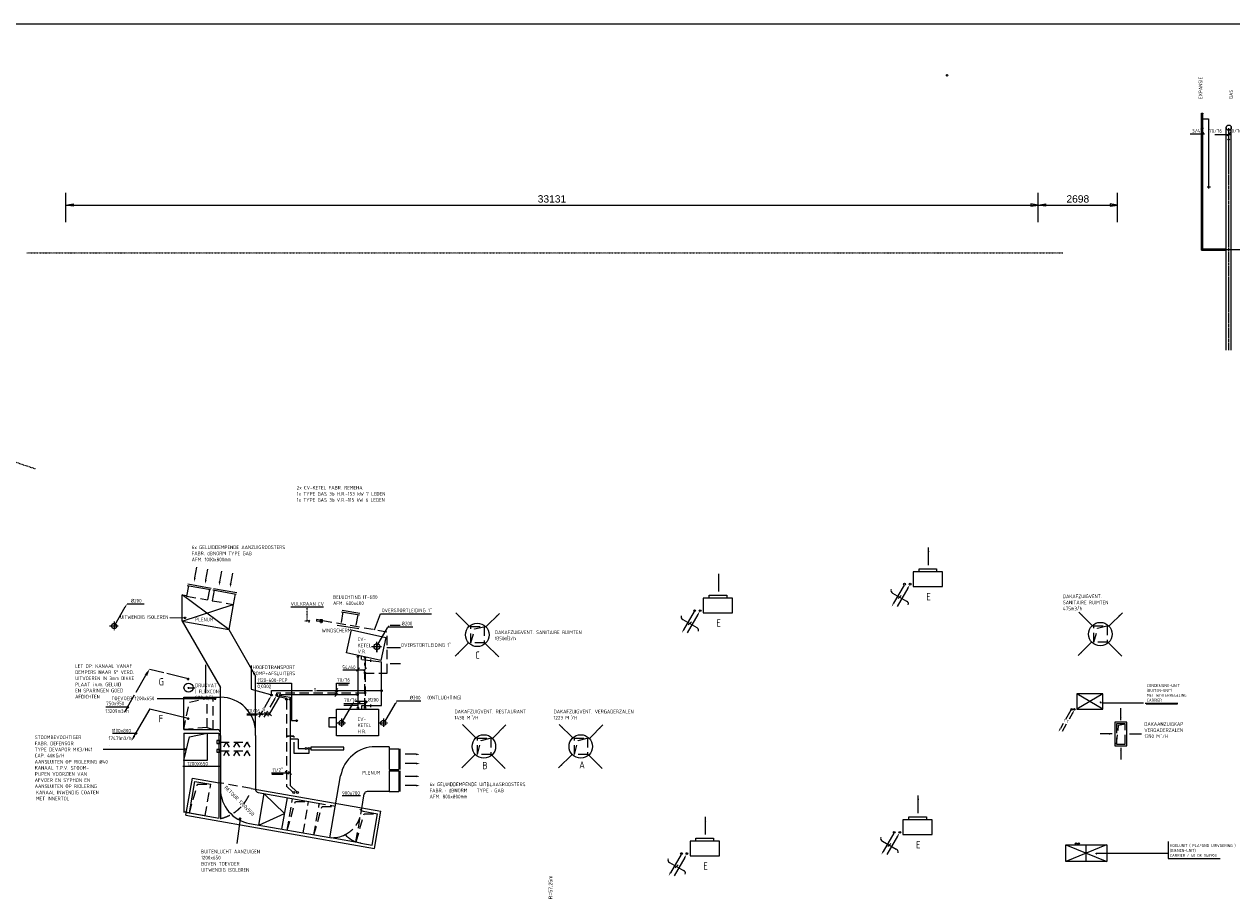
# Model space of a CAD drawing. Extents: x -156717 to 425753, y -51191 to 363295.
# Tile 344 of 502: x 75362 to 116505, y 183623 to 213413. Entities that reach past the tile are written whole.
import ezdxf
from ezdxf.enums import TextEntityAlignment as Align

# ---------------------------------------------------------------- set-up
doc = ezdxf.new("R2010")
doc.units = 0
doc.header["$LTSCALE"] = 50
for name, pattern in [('CENTER', [2, 1.25, -0.25, 0.25, -0.25]), ('DASHDOT', [1, 0.5, -0.25, 0, -0.25]), ('DASHED', [0.75, 0.5, -0.25]), ('HIDDEN', [9.525, 6.35, -3.175])]:
    doc.linetypes.add(name, pattern=pattern)
doc.layers.get('0').update_dxf_attribs({"linetype": 'CONTINUOUS'})
for name, color, linetype in [('53WA', 3, 'DASHDOT'), ('56WD', 4, 'CONTINUOUS'), ('57---0--VENTINST', 4, 'CONTINUOUS'), ('57LB', 4, 'CONTINUOUS'), ('KADER', 7, 'CONTINUOUS'), ('MAATVOERING', 1, 'CONTINUOUS')]:
    doc.layers.add(name, color=color, linetype=linetype)
doc.styles.add('ISO18', font='ISO', dxfattribs={"width": 0.9, "height": 1.8})
doc.styles.add('ISO25', font='ISO', dxfattribs={"width": 0.9})
doc.styles.get("Standard").update_dxf_attribs({"font": 'ARIAL.TTF'})

# ---------------------------------------------------------------- blocks, each defined once
blk = doc.blocks.new('KADERA0')
at = {"layer": 'KADER', "color": 4}
blk.add_line((1179, 831), (25, 831), dxfattribs=at)
blk = doc.blocks.new('TOEVRE')
at = {"color": 2, "linetype": 'Continuous'}
blk.add_line((0, -7.5), (0, 0), dxfattribs=at)
blk.add_solid([(0.625, -7.5), (-0.625, -7.5), (0, -10)], dxfattribs=at)
blk = doc.blocks.new('CIRC1MM')
at = {"color": 2, "linetype": 'Continuous'}
for p, q in [((-0.5, 0), (0.5, 0)), ((-0.49, 0.1), (0.49, 0.1)), ((-0.46, 0.2), (0.46, 0.2)), ((-0.4, 0.3), (0.4, 0.3)), ((-0.3, 0.4), (0.3, 0.4)), ((-0.49, -0.1), (0.49, -0.1)), ((-0.46, -0.2), (0.46, -0.2)), ((-0.4, -0.3), (0.4, -0.3)), ((-0.3, -0.4), (0.3, -0.4))]:
    blk.add_line(p, q, dxfattribs=at)
blk.add_circle((0, 0), 0.5, dxfattribs=at)
blk = doc.blocks.new('L')
at = {"layer": '57LB', "color": 1, "linetype": 'Continuous'}
blk.add_line((-53, -53), (53, 53), dxfattribs=at)
blk = doc.blocks.new('AFZUIG')
at = {"layer": '57LB', "color": 2, "linetype": 'Continuous'}
for p, q in [((-274, 295), (-731, 753)), ((295, 274), (753, 731)), ((-295, -274), (-753, -731)), ((274, -295), (731, -753))]:
    blk.add_line(p, q, dxfattribs=at)
at = {"layer": '57LB', "color": 2, "linetype": 'HIDDEN'}
for p, q in [((-215, 281), (235, 281)), ((-215, -269), (-215, 281)), ((-215, -269), (-90, 206)), ((-90, 206), (235, 281)), ((235, 281), (235, -269)), ((235, -269), (-215, -269))]:
    blk.add_line(p, q, dxfattribs=at)
at = {"layer": '57LB', "color": 2, "linetype": 'Continuous'}
for points in [[(-731, 753, 0, 50, 0), (-615, 634, 50, 50, 0)], [(753, 731, 0, 50, 0), (634, 615, 50, 50, 0)], [(-753, -731, 0, 50, 0), (-634, -615, 50, 50, 0)], [(731, -753, 0, 50, 0), (615, -634, 50, 50, 0)]]:
    blk.add_lwpolyline(points, format="xyseb", dxfattribs=at)
blk.add_circle((0, 0), 400, dxfattribs=at)
blk = doc.blocks.new('E')
at = {"color": 2, "linetype": 'Continuous'}
for p, q in [((-834, -202), (-1194, -825)), ((-709, -310), (-1069, -933))]:
    blk.add_line(p, q, dxfattribs=at)
for centre in [(-819, -175), (-631, -175)]:
    blk.add_circle(centre, 31.2, dxfattribs=at)
for points in [[(-731, -298), (-688, -323), (-647, -202)], [(-1172, -837), (-1215, -812), (-1256, -933)]]:
    blk.add_solid(points, dxfattribs=at)
at = {"layer": '57LB', "color": 2, "linetype": 'Continuous'}
for p, q in [((0, 475), (0, 1075)), ((-525, 250), (-525, -250)), ((475, 250), (-525, 250)), ((-325, 350), (275, 350)), ((-325, 250), (-325, 350)), ((275, 350), (275, 250)), ((475, -250), (475, 250)), ((-525, -250), (475, -250))]:
    blk.add_line(p, q, dxfattribs=at)
at = {"layer": '57LB', "color": 1, "linetype": 'Continuous'}
blk.add_line((-1225, -475), (-750, -750), dxfattribs=at)
at = {"layer": '57LB', "color": 2, "linetype": 'Continuous'}
blk.add_lwpolyline([(0, 1075, 0, 50, 0), (0, 925, 50, 50, 0)], format="xyseb", dxfattribs=at)
at = {"layer": '57LB', "color": 1, "linetype": 'Continuous'}
for centre, start, end in [((-1188, -388), 156.8014, 246.8014), ((-781, -840), 340.6881, 70.6881)]:
    blk.add_arc(centre, 95.2, start, end, dxfattribs=at)
blk.add_blockref('L', (-985, -609), dxfattribs=at)
at = {"layer": '57LB', "color": 4, "linetype": 'Continuous', "style": 'ISO25', "width": 0.9}
blk.add_text('E', height=250, dxfattribs=at).set_placement((-75, -725))

msp = doc.modelspace()

# ---------------------------------------------------------------- linework, layer by layer
at = {"color": 2, "linetype": 'Continuous'}
for p, q in [((78446.19553, 192942.67336), (78805.57053, 193565.12912)), ((87379.82978, 192226.66998), (87739.20478, 192849.12574)), ((79178.00309, 190660.77509), (79510.94388, 191237.44545)), ((78792.19388, 189992.53393), (79126.77714, 190572.04913)), ((83721.29016, 189918.04685), (84080.66516, 190540.50261)), ((79112.50638, 189166.38205), (79651.56888, 190100.06569)), ((83714.06888, 190428.09088), (83547.22599, 190139.1105)), ((86195.31888, 189640.47064), (86554.69388, 190262.9264)), ((87654.82978, 189648.87821), (88014.20478, 190271.33397)), ((83483.09332, 190028.02947), (83354.69388, 189805.63512)), ((111021.76246, 190045.05541), (110837.90397, 189726.60316)), ((110761.32361, 189593.96208), (110662.38746, 189422.59965)), ((97739.06888, 185136.34405), (97379.69388, 184513.88829)), ((97864.06888, 185028.09088), (97504.69388, 184405.63512))]:
    msp.add_line(p, q, dxfattribs=at)
at = {"color": 2, "linetype": 'HIDDEN'}
for p, q in [((83889.06888, 190428.09088), (83529.69388, 189805.63512)), ((111078.5599, 189946.44934), (110963.91414, 189747.87705)), ((110863.31708, 189573.63783), (110719.1849, 189323.99358))]:
    msp.add_line(p, q, dxfattribs=at)
at = {"color": 2, "linetype": 'Continuous'}
for centre in [(83792.19388, 190563.40735), (83967.19388, 190563.40735), (84093.73385, 190563.40735), (84298.52548, 190418.03097), (84423.52548, 190418.03097), (84966.54949, 188741.69476), (85066.54949, 188741.69476), (84548.52548, 187243.03097), (84673.52548, 187243.03097), (97754.69388, 185163.40735), (97942.19388, 185163.40735)]:
    msp.add_circle(centre, 31.25, dxfattribs=at)
for points in [[(78783.91989, 193577.62912), (78827.22116, 193552.62912), (78868.07053, 193673.3823)], [(87717.55415, 192861.62574), (87760.85542, 192836.62574), (87801.70478, 192957.37892)], [(79467.64261, 191262.44545), (79554.24515, 191212.44545), (79635.94388, 191453.9518)], [(83692.41825, 190440.59088), (83735.71952, 190415.59088), (83776.56888, 190536.34405)], [(83867.41825, 190440.59088), (83910.71952, 190415.59088), (83951.56888, 190536.34405)], [(86533.04325, 190275.4264), (86576.34452, 190250.4264), (86617.19388, 190371.17958)], [(87992.55415, 190283.83397), (88035.85542, 190258.83397), (88076.70478, 190379.58714)], [(83742.9408, 189905.54685), (83699.63953, 189930.54685), (83658.79016, 189809.79367)], [(111056.90927, 189958.94934), (111100.21054, 189933.94934), (111141.0599, 190054.70252)], [(110684.0381, 189410.09965), (110640.73683, 189435.09965), (110599.88746, 189314.34647)], [(79144.98234, 189147.63205), (79080.03043, 189185.13205), (79018.75638, 189004.00229)], [(97842.41825, 185040.59088), (97885.71952, 185015.59088), (97926.56888, 185136.34405)], [(97401.34452, 184501.38829), (97358.04325, 184526.38829), (97317.19388, 184405.63512)]]:
    msp.add_solid(points, dxfattribs=at)
at = {"layer": '53WA', "color": 1, "linetype": 'Continuous'}
msp.add_line((84446.86567, 193566.69932), (85556.10733, 193566.69932), dxfattribs=at)
at = {"layer": '53WA', "color": 1, "linetype": 'DASHDOT'}
msp.add_line((85002.11238, 193100.82335), (85002.11238, 193569.66668), dxfattribs=at)
at = {"layer": '53WA', "color": 2, "linetype": 'DASHDOT'}
for p, q in [((84923.44388, 193088.40735), (85123.44388, 193088.40735)), ((85073.44388, 193038.40735), (85073.44388, 193138.40735))]:
    msp.add_line(p, q, dxfattribs=at)
at = {"layer": '56WD', "color": 1, "linetype": 'Continuous'}
for p, q in [((78874.32053, 193665.61007), (79448.44388, 193665.61007)), ((87292.82886, 192786.28289), (87498.02369, 193335.24502)), ((87498.02369, 193335.24502), (89237.71906, 193335.24502)), ((87773.44388, 192888.40735), (88598.44388, 192888.40735)), ((87829.10018, 192943.87974), (88176.01532, 192943.87974)), ((87192.99956, 192212.06728), (87538.10856, 192212.06728)), ((87377.05769, 192029.7801), (87377.05769, 192371.56856)), ((87377.05769, 192212.06728), (87377.05769, 192029.7801)), ((87723.09834, 192180.33877), (88185.65185, 192180.33877)), ((83098.42243, 191566.71369), (83098.42243, 190765.02138)), ((86219.86609, 191421.55194), (86971.81277, 191421.55194)), ((87829.10018, 191641.08797), (88180.83359, 191641.08797)), ((84465.32385, 190968.49775), (84465.32385, 189698.81263)), ((80956.40659, 190812.13884), (81192.59497, 190812.13884)), ((83098.42243, 190765.02138), (83756.4615, 190581.45632)), ((86253.60729, 190276.24049), (87005.55397, 190276.24049)), ((86253.60729, 190223.74704), (86701.88319, 190223.74704)), ((86645.37232, 190352.61258), (87030.83359, 190352.61258)), ((88048.44388, 190363.40735), (88873.44388, 190363.40735)), ((82946.96999, 189927.87492), (83732.65786, 189927.87492)), ((82951.79016, 189894.47), (83303.66264, 189894.47)), ((84465.32385, 189698.81263), (84638.85001, 189698.81263)), ((83790.36464, 187918.08524), (84416.7392, 187918.08524)), ((83804.81944, 187870.33822), (84180.64417, 187870.33822))]:
    msp.add_line(p, q, dxfattribs=at)
at = {"layer": '56WD', "color": 1, "linetype": 'CENTER'}
for p, q in [((78424.32053, 193065.61007), (78424.32053, 192765.61007)), ((78274.32053, 192915.61007), (78574.32053, 192915.61007)), ((86173.44388, 189763.40735), (86173.44388, 189463.40735)), ((87598.44388, 189763.40735), (87598.44388, 189463.40735)), ((86023.44388, 189613.40735), (86323.44388, 189613.40735)), ((87448.44388, 189613.40735), (87748.44388, 189613.40735))]:
    msp.add_line(p, q, dxfattribs=at)
at = {"layer": '56WD', "color": 2, "linetype": 'Continuous'}
for p, q in [((85323.6171, 193131.52084), (85317.17, 193079.42481)), ((85436.76197, 193064.6248), (85317.17, 193079.42481)), ((85443.20907, 193116.72083), (85323.6171, 193131.52084)), ((85444.96738, 193130.92884), (85434.41757, 193045.68079)), ((85531.0736, 193120.27283), (85444.96738, 193130.92884)), ((85487.94807, 193136.25382), (85472.25787, 193017.26794)), ((85521.10989, 193039.76078), (85531.0736, 193120.27283)), ((86338.76697, 192005.97266), (86513.99765, 192786.54566)), ((86513.99765, 192786.54566), (87684.85715, 192523.69965)), ((87684.85715, 192523.69965), (87509.62647, 191743.12665)), ((87509.62647, 191743.12665), (86338.76697, 192005.97266)), ((87164.17951, 191774.70763), (87164.17951, 191698.35354)), ((86008.12532, 190081.58588), (87434.57586, 190081.58588)), ((86008.12532, 189170.14999), (86008.12532, 190081.58588)), ((87164.17951, 190247.6257), (87159.36124, 190152.18308)), ((87434.57586, 190081.58588), (87434.57586, 189170.14999)), ((85737.65579, 189796.76216), (85737.65579, 189466.36665)), ((85748.07222, 189796.76216), (86012.65579, 189796.76216)), ((86012.65579, 189466.36665), (85748.07222, 189466.36665)), ((87434.57586, 189170.14999), (86008.12532, 189170.14999))]:
    msp.add_line(p, q, dxfattribs=at)
at = {"layer": '56WD', "linetype": 'HIDDEN'}
for p, q in [((87723.09834, 192710.04532), (85525.96914, 193091.81581)), ((86974.43052, 191802.26052), (86974.43052, 190150.28297)), ((86962.92689, 190628.78681), (83960.47857, 190628.78681)), ((84301.43804, 189164.33395), (84371.30581, 189163.47998)), ((84472.20743, 189162.2467), (84548.44388, 189161.31489)), ((84305.58758, 187449.81474), (84524.15661, 187244.74166))]:
    msp.add_line(p, q, dxfattribs=at)
at = {"layer": '56WD', "color": 4, "linetype": 'HIDDEN'}
for p, q in [((87723.44388, 191313.40735), (87723.44388, 192713.40735)), ((86973.44388, 190138.40735), (86973.44388, 191663.40735)), ((86973.44388, 191313.40735), (87723.44388, 191313.40735)), ((84298.44388, 190388.40735), (84298.44388, 187438.40735)), ((84548.44388, 189163.40735), (84298.44388, 189163.40735))]:
    msp.add_line(p, q, dxfattribs=at)
at = {"layer": '56WD', "linetype": 'Continuous'}
for p, q in [((86732.85422, 191870.61821), (86732.85422, 190127.49707)), ((83960.47857, 190628.78681), (83960.47857, 190594.60796)), ((83968.84624, 190524.3913), (84301.43804, 190452.80933)), ((86721.35059, 190571.82207), (84123.82961, 190571.82207)), ((84548.44388, 189161.31489), (84548.44388, 189113.40735)), ((84548.44388, 188963.40735), (84548.44388, 188588.40735)), ((84548.44388, 188588.40735), (85073.44388, 188588.40735)), ((85073.44388, 188588.40735), (85073.44388, 188713.40735))]:
    msp.add_line(p, q, dxfattribs=at)
at = {"layer": '56WD', "color": 3, "linetype": 'Continuous'}
for p, q in [((86858.73794, 191774.13283), (86858.73794, 191889.24449)), ((86860.62876, 191779.47977), (87535.18597, 191695.4674)), ((87535.18597, 190204.67652), (87535.18597, 191695.4674)), ((83789.64257, 190720.04867), (85187.49216, 190720.04867)), ((83789.64257, 190591.20114), (83789.64257, 190715.27654)), ((85317.63677, 190720.04867), (87535.18597, 190720.04867)), ((86860.62876, 190080.60111), (86860.62876, 190204.67652)), ((86860.62876, 190204.67652), (87535.18597, 190204.67652)), ((85127.56246, 188794.0802), (85127.56246, 188694.0802)), ((86247.56246, 188794.0802), (85127.56246, 188794.0802)), ((85127.56246, 188694.0802), (86247.56246, 188694.0802)), ((86247.56246, 188694.0802), (86247.56246, 188794.0802))]:
    msp.add_line(p, q, dxfattribs=at)
at = {"layer": '56WD', "color": 4, "linetype": 'Continuous'}
for p, q in [((84123.44388, 190538.40735), (84423.44388, 190488.40735)), ((84423.44388, 190488.40735), (84423.44388, 190438.40735)), ((84423.44388, 190388.40735), (84423.44388, 187488.40735)), ((84698.44388, 189063.40735), (84423.44388, 189063.40735)), ((84423.44388, 187488.40735), (84648.44388, 187263.40735))]:
    msp.add_line(p, q, dxfattribs=at)
at = {"layer": '56WD', "linetype": 'DASHED'}
for p, q in [((84698.44388, 189063.40735), (84698.44388, 188738.40735)), ((84698.44388, 188738.40735), (84948.44388, 188738.40735))]:
    msp.add_line(p, q, dxfattribs=at)
at = {"layer": '56WD', "color": 2, "linetype": 'Continuous'}
for centre, radius in [((106805.76092, 211672.756), 25), ((78424.32053, 192915.61007), 87.5), ((87377.05769, 192212.06728), 100), ((86732.85422, 191870.61821), 25), ((86974.43052, 191836.43937), 25), ((80961.22676, 190812.13884), 154.24547), ((86732.85422, 190127.49707), 25), ((86974.43052, 190127.49707), 25), ((86173.44388, 189613.40735), 87.5), ((87598.44388, 189613.40735), 87.5)]:
    msp.add_circle(centre, radius, dxfattribs=at)
at = {"layer": '57---0--VENTINST', "linetype": 'Continuous'}
for p, q in [((115475.44388, 210363.40735), (115475.44388, 210385.66619)), ((115475.44388, 210385.66619), (115520.66543, 210385.66619)), ((115475.44388, 205715.40735), (115475.44388, 210363.40735)), ((115520.66543, 210385.66619), (115520.66543, 210362.91858)), ((115521.44388, 205715.40735), (115521.44388, 210363.40735)), ((115526.72819, 210192.72101), (115707.92478, 210192.72101)), ((115707.92478, 210192.72101), (115707.92478, 207816.87454)), ((116310.94388, 202313.40735), (116310.94388, 209888.40735)), ((116485.94388, 202313.40735), (116485.94388, 209888.40735)), ((115667.65887, 207877.27742), (115778.39011, 207877.27742)), ((115475.44388, 205761.40735), (116298.44388, 205761.40735)), ((115475.44388, 205715.40735), (116298.44388, 205715.40735))]:
    msp.add_line(p, q, dxfattribs=at)
at = {"layer": '57---0--VENTINST', "linetype": 'CENTER'}
for p, q in [((115498.44388, 205715.40735), (115498.44388, 210388.40735)), ((116398.44388, 202313.40735), (116398.44388, 209888.40735)), ((115475.44388, 205738.40735), (120025.44388, 205738.40735))]:
    msp.add_line(p, q, dxfattribs=at)
at = {"layer": '57---0--VENTINST', "linetype": 'Continuous'}
for centre, radius in [((115494.64519, 209866.46123), 25), ((116398.44388, 209888.40735), 87.5), ((116398.44388, 209488.40735), 25), ((115498.44388, 205738.40735), 25)]:
    msp.add_circle(centre, radius, dxfattribs=at)
at = {"layer": '57LB', "color": 3, "linetype": 'Continuous'}
for p, q in [((80958.55343, 194287.7685), (80896.10283, 193931.68495)), ((80910.05911, 194296.74371), (81714.49453, 194155.99755)), ((80933.84982, 194350.15624), (81738.28524, 194209.41008)), ((81808.15826, 194195.85337), (82612.59368, 194055.10721)), ((81672.27461, 194163.13926), (81609.82401, 193807.05571)), ((81832.86187, 194133.46563), (81770.41127, 193777.38208)), ((81784.36755, 194142.44084), (82588.80297, 194001.69468)), ((82546.58305, 194008.83639), (82484.13244, 193652.75284)), ((86173.75277, 193403.56749), (86780.92595, 193297.33485)), ((86194.56964, 193456.98002), (86801.74282, 193350.74738)), ((86028.94761, 192946.52048), (86760.51181, 192824.8586)), ((113588.94992, 190259.49412), (114650.71779, 190259.49412)), ((87798.44388, 188727.9817), (88123.44388, 188727.9817)), ((88123.44388, 188727.9817), (88123.44388, 188027.9817)), ((88173.44388, 188027.9817), (88173.44388, 188727.9817)), ((87798.44388, 188027.9817), (88123.44388, 188027.9817)), ((87798.44388, 187977.9817), (88123.44388, 187977.9817)), ((88123.44388, 187977.9817), (88123.44388, 187277.9817)), ((88173.44388, 187277.9817), (88173.44388, 187977.9817)), ((87798.44388, 187277.9817), (88123.44388, 187277.9817))]:
    msp.add_line(p, q, dxfattribs=at)
at = {"layer": '57LB', "color": 1, "linetype": 'Continuous'}
for p, q in [((82335.44053, 192792.21761), (80744.43708, 193976.1954)), ((80744.43708, 193077.08445), (82484.13244, 193652.75284)), ((80328.09973, 193199.78548), (80848.52142, 193193.85075)), ((80124.91447, 191319.2897), (79648.44388, 191438.40735)), ((80948.44388, 191113.40735), (80224.91447, 191294.2897)), ((83294.43763, 190968.49775), (84465.32385, 190968.49775)), ((85998.44388, 190563.40735), (85998.44388, 190963.40735)), ((85998.44388, 190963.40735), (86448.44388, 190963.40735)), ((86073.44388, 190913.40735), (86398.44388, 190913.40735)), ((112106.59263, 190082.35984), (111220.38884, 190602.78153)), ((112106.59263, 190602.78153), (111220.38884, 190079.386)), ((78142.54552, 190159.81437), (78886.57797, 190159.81437)), ((80948.44388, 189763.40735), (79648.44388, 190088.40735)), ((81848.44388, 190438.40735), (79898.44388, 190438.40735)), ((113492.96133, 190289.87963), (112071.15573, 190289.87963)), ((113548.49964, 190291.07358), (114663.68898, 190291.07358)), ((78367.48556, 189260.25738), (79163.42725, 189260.25738)), ((80998.44388, 189138.40735), (81598.44388, 189263.40735)), ((81598.44388, 189263.40735), (81598.44388, 188338.40735)), ((80798.44388, 188338.40735), (80998.44388, 189138.40735)), ((80848.44388, 188713.40735), (78048.44388, 188713.40735)), ((81598.44388, 188338.40735), (80798.44388, 188338.40735)), ((80990.12585, 186551.08908), (81175.31778, 187621.18805)), ((81175.31778, 187621.18805), (81716.96477, 187525.68107)), ((86198.44388, 187139.37465), (86823.44388, 187139.37465)), ((80990.52219, 186553.37926), (81527.40233, 186458.7128)), ((82716.09183, 186344.13811), (82609.03365, 185510.30915)), ((114339.81782, 185576.95987), (114339.81782, 184994.08758)), ((111889.37512, 185175.49171), (114348.73933, 185175.49171)), ((97348.44388, 184863.40735), (97823.44388, 184588.40735)), ((114339.81782, 184994.08758), (116109.25156, 184994.08758))]:
    msp.add_line(p, q, dxfattribs=at)
at = {"layer": '57LB', "color": 4, "linetype": 'Continuous'}
for p, q in [((80745.6713, 193077.22374), (80745.6713, 193979.16276)), ((82484.13244, 193652.75284), (82337.76306, 192796.49501)), ((80745.6713, 193077.22374), (82337.76306, 192796.49501)), ((80798.44388, 189388.40735), (80798.44388, 190488.40735)), ((80798.44388, 190488.40735), (81848.44388, 190488.40735)), ((80798.44388, 189388.40735), (81848.44388, 189388.40735)), ((82048.44388, 189188.40735), (82048.44388, 187371.39861)), ((83248.44388, 189188.40735), (83248.44388, 187705.58307)), ((87798.44388, 188802.9817), (87326.36355, 188802.9817)), ((87798.44388, 188802.9817), (87798.44388, 188027.9817)), ((87798.44388, 187977.9817), (87798.44388, 187277.9817)), ((83331.07907, 187241.06917), (85312.52655, 186891.68652)), ((86851.33645, 186628.72325), (86950.48691, 187195.22196)), ((86908.83907, 186610.21355), (87399.33405, 186523.72605)), ((87214.14212, 185453.62708), (87399.33405, 186523.72605)), ((83040.06607, 186189.62931), (85776.35977, 185707.1469)), ((86827.92449, 185521.72767), (87214.14212, 185453.62708))]:
    msp.add_line(p, q, dxfattribs=at)
at = {"layer": '57LB', "color": 2, "linetype": 'Continuous'}
for p, q in [((80745.6713, 193979.16276), (80902.05051, 193958.39122)), ((86222.2471, 193394.59227), (86159.79649, 193038.50873)), ((86724.82576, 193299.63666), (86662.37515, 192943.55312)), ((90524.67801, 192908.35757), (90067.70412, 193366.32866)), ((91093.39411, 192887.17323), (91551.3652, 193344.14711)), ((90503.49366, 192339.64147), (90045.52257, 191882.66759)), ((91072.20976, 192318.45712), (91529.18364, 191860.48603)), ((81548.44388, 190638.40735), (81548.44388, 191588.40735)), ((112106.59263, 190602.78153), (111220.38884, 190602.78153)), ((111220.38884, 190599.80769), (111220.38884, 190079.386)), ((112106.59263, 190079.386), (112106.59263, 190602.78153)), ((111220.38884, 190079.386), (112106.59263, 190079.386)), ((112723.44388, 189713.40735), (112723.44388, 190113.40735)), ((80798.44388, 189263.40735), (80798.44388, 188413.40735)), ((80798.44388, 189263.40735), (81198.44388, 189263.40735)), ((112923.44388, 189638.40735), (112523.44388, 189638.40735)), ((112523.44388, 189638.40735), (112523.44388, 188838.40735)), ((112923.44388, 188838.40735), (112923.44388, 189638.40735)), ((112423.44388, 189238.40735), (112023.44388, 189238.40735)), ((113023.44388, 189238.40735), (113423.44388, 189238.40735)), ((112523.44388, 188838.40735), (112923.44388, 188838.40735)), ((112723.44388, 188763.40735), (112723.44388, 188363.40735)), ((80773.44388, 188138.40735), (82023.44388, 188138.40735)), ((80874.59192, 186469.91817), (81093.88918, 187737.08877)), ((81093.88918, 187737.08877), (82002.59387, 187576.85961)), ((83100.56944, 187383.25689), (87514.86798, 186604.89696)), ((83354.17466, 186134.24349), (83540.1655, 187208.9588)), ((84235.95743, 186529.51085), (83539.36659, 187204.34246)), ((84143.25614, 185993.85274), (84328.65873, 187065.16896)), ((80874.59192, 186469.91817), (87295.57072, 185337.72636)), ((83354.17466, 186134.24349), (84235.95743, 186529.51085)), ((87295.57072, 185337.72636), (87514.86798, 186604.89696)), ((98573.44388, 185813.40735), (98573.44388, 186413.40735)), ((99048.44388, 185588.40735), (98048.44388, 185588.40735)), ((98048.44388, 185588.40735), (98048.44388, 185088.40735)), ((98248.44388, 185588.40735), (98248.44388, 185688.40735)), ((98248.44388, 185688.40735), (98848.44388, 185688.40735)), ((98848.44388, 185688.40735), (98848.44388, 185588.40735)), ((99048.44388, 185088.40735), (99048.44388, 185588.40735)), ((110848.53174, 185466.92786), (112243.26187, 185466.92786)), ((110851.50558, 184895.95092), (110851.50558, 185466.92786)), ((112239.67053, 185466.18957), (110853.58136, 184894.94397)), ((110853.58136, 185466.18957), (112242.17325, 184896.61245)), ((111534.11235, 185466.18957), (111534.11235, 184896.61245)), ((112243.26187, 185466.92786), (112243.26187, 184895.95092)), ((98048.44388, 185088.40735), (99048.44388, 185088.40735)), ((112243.26187, 184895.95092), (110851.50558, 184895.95092))]:
    msp.add_line(p, q, dxfattribs=at)
at = {"layer": '57LB', "color": 2, "linetype": 'HIDDEN'}
for p, q in [((80896.10283, 193931.68495), (81609.82401, 193807.05571)), ((81770.41127, 193777.38208), (82484.13244, 193652.75284)), ((90583.57469, 192344.34207), (90583.57469, 192894.34207)), ((90583.57469, 192894.34207), (91033.57469, 192894.34207)), ((90583.57469, 192344.34207), (90708.57469, 192819.34207)), ((90708.57469, 192819.34207), (91033.57469, 192894.34207)), ((91033.57469, 192894.34207), (91033.57469, 192344.34207)), ((91033.57469, 192344.34207), (90583.57469, 192344.34207)), ((112873.44388, 189588.40735), (112573.44388, 189588.40735)), ((112573.44388, 189588.40735), (112573.44388, 188888.40735)), ((112573.44388, 188888.40735), (112648.44388, 189538.40735)), ((112648.44388, 189538.40735), (112873.44388, 189588.40735)), ((112873.44388, 188888.40735), (112873.44388, 189588.40735)), ((82023.44388, 189013.40735), (81923.44388, 189013.40735)), ((81923.44388, 189013.40735), (81923.44388, 188913.40735)), ((81923.44388, 188913.40735), (82023.44388, 188913.40735)), ((82023.44388, 188913.40735), (82023.44388, 189013.40735)), ((82023.44388, 188963.40735), (82998.44388, 188963.40735)), ((112573.44388, 188888.40735), (112873.44388, 188888.40735)), ((81923.44388, 188713.40735), (81923.44388, 188613.40735)), ((82023.44388, 188713.40735), (81923.44388, 188713.40735)), ((81923.44388, 188613.40735), (82023.44388, 188613.40735)), ((82023.44388, 188613.40735), (82023.44388, 188713.40735)), ((82023.44388, 188663.40735), (82998.44388, 188663.40735)), ((83100.56944, 187383.25689), (82002.59387, 187576.85961)), ((85405.41629, 186789.07386), (85418.98493, 186867.47788))]:
    msp.add_line(p, q, dxfattribs=at)
at = {"layer": '57LB', "linetype": 'Continuous'}
for p, q in [((80745.6713, 193077.22374), (82048.44388, 190820.75543)), ((82335.44053, 192792.21761), (83248.44388, 191210.84942)), ((83248.44388, 189188.40735), (83248.44388, 191210.84942)), ((82048.44388, 189288.40735), (82048.44388, 190820.75543)), ((81848.44388, 190488.40735), (82048.44388, 190488.40735)), ((80798.44388, 189263.40735), (80798.44388, 186584.88778)), ((80798.44388, 189263.40735), (81998.44388, 189263.40735)), ((81848.44388, 189388.40735), (81948.44388, 189388.40735)), ((81998.44388, 189263.40735), (81998.44388, 186388.40735)), ((82048.44388, 189188.40735), (82048.44388, 189288.40735)), ((83248.44388, 189188.40735), (83248.44388, 189288.40735)), ((82048.44388, 187705.58307), (82048.44388, 186338.40735)), ((83248.44388, 187705.58307), (83248.44388, 187339.54994)), ((85775.73727, 185703.58973), (86144.32663, 187809.83606)), ((87798.44388, 187277.9817), (87048.98957, 187277.9817)), ((80990.12585, 186551.08908), (80794.82821, 186585.52532)), ((80794.82821, 186585.52532), (82001.2177, 186372.80631)), ((86827.92449, 185521.72767), (85817.34775, 185699.91962))]:
    msp.add_line(p, q, dxfattribs=at)
at = {"layer": '57LB', "color": 1, "linetype": 'HIDDEN'}
for p, q in [((80797.96617, 189388.65241), (80994.23949, 190323.37171)), ((80994.23949, 190323.37171), (81800.14965, 190489.54403)), ((81591.98098, 189462.83648), (81591.98098, 190489.54403)), ((81800.14965, 189388.65241), (81800.14965, 190489.54403)), ((81591.98098, 189459.86912), (80797.96617, 189388.65241)), ((81591.98098, 189459.86912), (81800.14965, 189388.65241)), ((82248.44388, 188963.40735), (82148.44388, 188788.40735)), ((82248.44388, 188963.40735), (82348.44388, 188788.40735)), ((82598.44388, 188963.40735), (82498.44388, 188788.40735)), ((82598.44388, 188963.40735), (82698.44388, 188788.40735)), ((82948.44388, 188963.40735), (82848.44388, 188788.40735)), ((82948.44388, 188963.40735), (83048.44388, 188788.40735)), ((82248.44388, 188663.40735), (82148.44388, 188488.40735)), ((82248.44388, 188663.40735), (82348.44388, 188488.40735)), ((82598.44388, 188663.40735), (82498.44388, 188488.40735)), ((82598.44388, 188663.40735), (82698.44388, 188488.40735)), ((82948.44388, 188663.40735), (82848.44388, 188488.40735)), ((82948.44388, 188663.40735), (83048.44388, 188488.40735)), ((80990.12585, 186551.08908), (81267.83261, 187525.14853)), ((81267.83261, 187525.14853), (81713.90834, 187525.14853)), ((81532.07012, 186457.2999), (81717.26205, 187527.39887)), ((84323.7985, 185960.58387), (84508.99043, 187030.68284)), ((84323.7985, 185960.58387), (84601.50526, 186934.64332)), ((84601.50526, 186934.64332), (85047.581, 186934.64332)), ((84865.74277, 185866.79469), (85050.9347, 186936.89366)), ((85233.793, 185797.37891), (85405.41629, 186789.07386)), ((85233.793, 185797.37891), (85511.49976, 186771.43837)), ((85511.49976, 186771.43837), (85957.57549, 186771.43837)), ((86665.26128, 185565.57801), (86851.33645, 186628.72325)), ((86671.51248, 185563.30604), (86944.88978, 186522.17989)), ((86944.88978, 186522.17989), (87390.96552, 186522.17989))]:
    msp.add_line(p, q, dxfattribs=at)
at = {"layer": '57LB', "color": 4, "linetype": 'HIDDEN'}
msp.add_line((85312.52655, 186891.68652), (85963.56312, 186776.8912), dxfattribs=at)
at = {"layer": '57LB', "color": 2, "linetype": 'Continuous'}
for points in [[(90067.70412, 193366.32866, 0, 50, 0), (90183.43128, 193247.37513, 50, 50, 0)], [(91551.3652, 193344.14711, 0, 50, 0), (91432.41167, 193228.41995, 50, 50, 0)], [(90045.52257, 191882.66759, 0, 50, 0), (90164.4761, 191998.39474, 50, 50, 0)], [(91529.18364, 191860.48603, 0, 50, 0), (91413.45649, 191979.43956, 50, 50, 0)], [(112723.44388, 189713.40735, 0, 50, 0), (112723.44388, 189813.40735, 50, 50, 0)], [(112423.44388, 189238.40735, 0, 50, 0), (112323.44388, 189238.40735, 50, 50, 0)], [(113023.44388, 189238.40735, 0, 50, 0), (113123.44388, 189238.40735, 50, 50, 0)], [(112723.44388, 188763.40735, 0, 50, 0), (112723.44388, 188663.40735, 50, 50, 0)], [(98573.44388, 186413.40735, 0, 50, 0), (98573.44388, 186263.40735, 50, 50, 0)]]:
    msp.add_lwpolyline(points, format="xyseb", dxfattribs=at)
for centre, radius in [((90798.44388, 192613.40735), 400), ((111049.32595, 190077.1588), 25), ((111141.51493, 190077.1588), 25), ((111196.24529, 185504.35603), 25), ((111286.96885, 185504.35603), 25)]:
    msp.add_circle(centre, radius, dxfattribs=at)
at = {"layer": '57LB', "linetype": 'Continuous'}
for centre, radius, start, end in [((82048.44388, 189288.40735), 1200, 0, 90), ((81948.44388, 189288.40735), 100, 0, 90), ((87326.36355, 187602.9817), 1200, 90, 170.073853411), ((83348.44388, 187339.54994), 100, 180, 260), ((87048.98957, 187177.9817), 100, 90, 170.072460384)]:
    msp.add_arc(centre, radius, start, end, dxfattribs=at)
at = {"layer": '57LB', "color": 4, "linetype": 'Continuous'}
for centre, radius, start, end in [((83248.44388, 187371.39861), 1200, 180, 260), ((86943.5687, 186807.1751), 200, 222.497663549, 260), ((85846.92219, 186712.67359), 1007.99949, 265.98587297, 296.707422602), ((86992.89026, 186457.29504), 950, 222.497663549, 260)]:
    msp.add_arc(centre, radius, start, end, dxfattribs=at)
at = {"layer": '57LB', "color": 1, "linetype": 'HIDDEN'}
for centre, radius, start, end in [((81728.20428, 187740.76518), 1420.6753, 284.014671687, 341.345867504), ((85846.92219, 186712.67359), 1007.99949, 296.707422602, 355.274327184)]:
    msp.add_arc(centre, radius, start, end, dxfattribs=at)
at = {"layer": '57LB', "color": 1, "linetype": 'Continuous'}
for centre, start, end in [((97385.94388, 184950.90735), 156.801409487, 246.801409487), ((97791.96126, 184498.56669), 340.688143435, 70.688143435)]:
    msp.add_arc(centre, 95.19716, start, end, dxfattribs=at)
at = {"layer": 'MAATVOERING', "linetype": 'Continuous'}
for p, q in [((115083.37107, 209678.71149), (115569.37726, 209678.71149)), ((115456.48946, 209640.58713), (115544.8778, 209728.97548)), ((115928.59923, 209657.58257), (116456.86684, 209657.58257)), ((116340.37293, 209605.23179), (116464.11662, 209728.97548))]:
    msp.add_line(p, q, dxfattribs=at)
for points in [[(76777.44388, 206673.40735), (76777.44388, 207673.40735)], [(109908.44388, 206673.40735), (109908.44388, 207673.40735)], [(112606.44388, 206672.40735), (112606.44388, 207672.40735)], [(76777.14388, 207253.80735), (77027.14388, 207295.50735), (77027.14388, 207212.20735), (76777.14388, 207253.80735), (109908.14388, 207253.80735), (109658.14388, 207295.50735), (109658.14388, 207212.20735), (109908.14388, 207253.80735)], [(109908.14388, 207253.80735), (110158.14388, 207295.40735), (110158.14388, 207212.10735), (109908.14388, 207253.80735), (112606.14388, 207252.80735), (112356.14388, 207294.60735), (112356.14388, 207211.30735), (112606.14388, 207252.80735)]]:
    msp.add_lwpolyline(points, dxfattribs=at)
at = {"layer": 'MAATVOERING', "linetype": 'DASHDOT'}
msp.add_lwpolyline([(75456.14388, 205622.80735), (110756.14388, 205622.80735)], dxfattribs=at)
msp.add_arc((93414.14388, 252163.10735), 56713.2, 248.927, 251.865, dxfattribs=at)

# ---------------------------------------------------------------- block references
at = {"layer": '56WD', "color": 1, "linetype": 'Continuous', "xscale": 50, "yscale": 50, "zscale": 50}
msp.add_blockref('CIRC1MM', (86968.68049, 191317.43827), dxfattribs=at)
at = {"layer": '56WD', "linetype": 'Continuous'}
for p, xscale, yscale, zscale in [((80956.40659, 190807.36671), 25, 25, 25), ((87535.18597, 190715.29454), 50, 50, 50), ((84643.67018, 189694.0405), 50, 50, 50)]:
    msp.add_blockref('CIRC1MM', p, dxfattribs=dict(at, xscale=xscale, yscale=yscale, zscale=zscale))
at = {"layer": '57LB', "color": 1, "linetype": 'Continuous'}
for name, p in [('E', (106173.44388, 194513.40735)), ('E', (99023.44388, 193613.40735)), ('L', (86735.93005, 191435.13848)), ('L', (86972.11842, 191439.91061)), ('L', (85998.44388, 190738.40735)), ('L', (85998.44388, 190638.40735)), ('L', (85998.44388, 190563.40735)), ('L', (86769.67124, 190289.82703)), ('L', (87005.85962, 190294.59916)), ('E', (105823.44388, 186063.40735)), ('L', (97588.2568, 184729.89272))]:
    msp.add_blockref(name, p, dxfattribs=at)
at = {"layer": '57LB', "color": 4, "linetype": 'Continuous', "yscale": 50, "zscale": 50}
for p, xscale, rotation in [((81244.0419, 194919.81679), 50.00000000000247, 349.4796820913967), ((81618.74552, 194854.5348), 50.00000000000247, 349.4796820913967), ((82091.5858, 194783.31809), 50.00000000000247, 349.4796820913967), ((82466.28941, 194718.03611), 50.00000000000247, 349.4796820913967), ((88336.64607, 188545.51008), 50, 90), ((88336.64607, 188230.96962), 50, 90), ((88336.64607, 187794.76728), 50, 90), ((88336.64607, 187480.22682), 50, 90)]:
    msp.add_blockref('TOEVRE', p, dxfattribs=dict(at, xscale=xscale, rotation=rotation))
at = {"layer": '57LB', "color": 2, "linetype": 'Continuous'}
for p in [(112023.44388, 192638.40735), (91023.44388, 188813.40735), (94323.44388, 188813.40735)]:
    msp.add_blockref('AFZUIG', p, dxfattribs=at)
at = {"layer": '57LB', "color": 2, "linetype": 'Continuous', "xscale": 50, "yscale": 50, "zscale": 50}
for p in [(80839.5999, 193196.81812), (81867.61876, 190440.33555), (80848.44388, 188713.40735), (82718.98813, 186354.35387)]:
    msp.add_blockref('CIRC1MM', p, dxfattribs=at)
at = {"layer": '57LB', "color": 1, "linetype": 'Continuous', "xscale": 50, "yscale": 50, "zscale": 50}
for p in [(80948.44388, 191113.40735), (80948.44388, 189763.40735)]:
    msp.add_blockref('CIRC1MM', p, dxfattribs=at)
at = {"layer": '57LB', "color": 1, "linetype": 'HIDDEN', "xscale": 50, "yscale": 50, "zscale": 50}
for p in [(86720.99838, 190574.8003), (86973.44388, 190638.40735)]:
    msp.add_blockref('CIRC1MM', p, dxfattribs=at)
at = {"layer": '57LB', "linetype": 'Continuous'}
for p, xscale, yscale, zscale in [((78886.57797, 190151.24716), 50, 50, 50), ((112033.73639, 190317.64778), 25, 25, 25), ((79172.0788, 189260.25738), 50, 50, 50), ((111889.37512, 185169.54403), 25, 25, 25)]:
    msp.add_blockref('CIRC1MM', p, dxfattribs=dict(at, xscale=xscale, yscale=yscale, zscale=zscale))
at = {"layer": '57LB', "color": 1, "linetype": 'Continuous', "rotation": 270}
for p in [(83424.16692, 189927.87492), (83597.69307, 189923.10279), (83737.47803, 189913.55853), (84310.72782, 187917.72527), (84421.54793, 187908.17587)]:
    msp.add_blockref('L', p, dxfattribs=at)
at = {"layer": 'KADER', "color": 2, "linetype": 'Continuous', "xscale": 50, "yscale": 50, "zscale": 50}
msp.add_blockref('KADERA0', (66648.44388, 171863.40735), dxfattribs=at)

# ---------------------------------------------------------------- texts
at = {"layer": '53WA', "color": 2, "linetype": 'DASHDOT', "style": 'ISO25', "width": 0.9}
msp.add_text('VULKRAAN CV', height=125, dxfattribs=at).set_placement((84443.89184, 193605.27504))
at = {"layer": '56WD', "color": 2, "linetype": 'Continuous', "style": 'ISO25', "width": 0.9}
for s, p in [('2x CV-KETEL FABR. REMEHA', (84648.44388, 197563.40735)), ('1x TYPE GAS 3b H.R.-153 kW 7 LEDEN', (84648.44388, 197355.07401)), ('1x TYPE GAS 3b V.R.-115 kW 6 LEDEN', (84648.44388, 197146.74068)), ('%%c200', (78999.32053, 193715.61007)), ('OVERSTORTLEIDING 1"', (87536.68359, 193385.69019)), ('%%c200', (88223.44388, 192938.40735)), ('CV-', (86720.89905, 192399.8568)), ('KETEL', (86720.89905, 192191.52347)), ("OVERSTORTLEIDING 1''", (88200.10665, 192204.19943)), ('V.R.', (86720.89905, 191983.19014)), ('HOOFDTRANSPORT', (83144.32453, 191448.73709)), ('POMP+AFSLUITERS', (83144.32453, 191240.40376)), ('54/60', (86200.58541, 191445.41259)), ('DRUKVAT ', (81182.95463, 190831.22737)), ('0,0302', (83308.48281, 190798.0432)), ('1120-600-PCP', (83308.48281, 191006.37654)), ('280-0,5)', (81182.95463, 190414.5607)), ('( FLEXCON-', (81182.95463, 190622.89404)), ('g', (85226.05353, 190715.27654)), ('%%c300', (88498.44388, 190413.40735)), ('(ONTLUCHTING)', (89098.44388, 190413.40735)), ('13209m3/h', (78129.43961, 189956.01147)), ('70/76', (82956.61033, 189961.27984)), ('g', (83481.15163, 190056.72246)), ('%%c200', (87074.19798, 190343.06832)), ('CV-', (86722.42965, 189679.2293)), ('KETEL', (86722.42965, 189470.89597)), ('H.R.', (86722.42965, 189262.56263)), ('17471m3/h', (78238.26497, 189032.23385)), ("11/2''", (83814.45597, 187946.73345))]:
    msp.add_text(s, height=125, dxfattribs=at).set_placement(p)
at = {"layer": '56WD', "linetype": 'Continuous', "style": 'ISO25', "width": 0.9}
msp.add_text('.', height=125, dxfattribs=at).set_placement((78238.26497, 188823.90052))
at = {"layer": '57LB', "color": 2, "linetype": 'Continuous', "width": 0.9}
for s, height, style, p in [('6x GELUIDDEMPENDE AANZUIGROOSTERS', 125, 'ISO25', (81068.58545, 195534.0609)), ('FABR. dBNORM TYPE GAB', 125, 'ISO25', (81068.58545, 195325.72756)), ('AFM. 1000x800mm', 125, 'ISO25', (81068.58545, 195117.39423)), ('BELUCHTING IT-680', 125, 'ISO25', (85883.22954, 193836.72934)), ('SANITAIRE RUIMTEN', 125, 'ISO25', (110748.44388, 193655.07401)), ('DAKAFZUIGVENT.', 125, 'ISO25', (110748.44388, 193863.40735)), ('AFM. 600x400', 125, 'ISO25', (85883.22954, 193628.39601)), ('475m3/h', 125, 'ISO25', (110748.44388, 193446.74068)), ('3', 75, 'ISO25', (111248.44388, 193538.40735)), ('PLENUM', 125, 'ISO25', (81190.51281, 193071.14972)), ('WINDSCHERM', 125, 'ISO25', (85499.86327, 192699.33903)), ('1350m3/h', 125, 'ISO25', (91398.44388, 192430.07401)), ('DAKAFZUIGVENT. SANITAIRE RUIMTEN', 125, 'ISO25', (91398.44388, 192638.40735)), ('3', 75, 'ISO25', (91798.44388, 192513.40735)), ('LET OP: KANAAL VANAF', 125, 'ISO25', (77098.44388, 191488.40735)), ('DEMPERS NAAR 5%%D VERD.', 125, 'ISO25', (77098.44388, 191280.07401)), ('UITVOEREN IN 3mm DIKKE', 125, 'ISO25', (77098.44388, 191071.74068)), ('PLAAT i.v.m. GELUID', 125, 'ISO25', (77098.44388, 190863.40735)), ('70/76', 125, 'ISO25', (86023.44388, 191013.40735)), ('CONDENSING-UNIT', 100, 'ISO18', (113607.97641, 190838.25981)), ('AFDICHTEN', 125, 'ISO25', (77098.44388, 190446.74068)), ('EN SPARINGEN GOED ', 125, 'ISO25', (77098.44388, 190655.07401)), ('(BUITEN-UNIT)', 100, 'ISO18', (113607.97641, 190671.59314)), ('MET WINTERREGELING', 100, 'ISO18', (113607.97641, 190504.92648)), ('70/76', 125, 'ISO25', (86264.45243, 190330.99261)), ('CARRIER', 100, 'ISO18', (113607.97641, 190338.25981)), ('1438 M /H', 125, 'ISO25', (90023.44388, 189730.07401)), ('DAKAFZUIGVENT. RESTAURANT', 125, 'ISO25', (90023.44388, 189938.40735)), ('3', 75, 'ISO25', (90598.44388, 189813.40735)), ('1223 M /H', 125, 'ISO25', (93398.44388, 189730.07401)), ('DAKAFZUIGVENT. VERGADERZALEN', 125, 'ISO25', (93398.44388, 189938.40735)), ('3', 75, 'ISO25', (93973.44388, 189813.40735)), ('f', 100, 'ISO18', (110784.53027, 189650.85922)), ('f', 100, 'ISO18', (110889.43632, 189615.97022)), ('VERGADERZALEN', 125, 'ISO25', (113523.44388, 189305.07401)), ('DAKAANZUIGKAP', 125, 'ISO25', (113523.44388, 189513.40735)), ('STOOMBEVOCHTIGER', 125, 'ISO25', (75723.44388, 189063.40735)), ('FABR. DEFENSOR', 125, 'ISO25', (75723.44388, 188855.07401)), ('1390 M /H', 125, 'ISO25', (113523.44388, 189096.74068)), ('3', 75, 'ISO25', (114073.44388, 189163.40735)), ('TYPE DEVAPOR MK3/H41', 125, 'ISO25', (75723.44388, 188646.74068)), ('CAP. 40KG/H', 125, 'ISO25', (75723.44388, 188438.40735)), ('AANSLUITEN OP RIOLERING %%C40', 125, 'ISO25', (75723.44388, 188230.07401)), ('KANAAL T.P.V. STOOM-', 125, 'ISO25', (75723.44388, 188021.74068)), ('1200X650', 125, 'ISO25', (80923.44388, 188163.40735)), ('AFVOER EN SYPHON EN ', 125, 'ISO25', (75723.44388, 187605.07401)), ('PIJPEN VOORZIEN VAN', 125, 'ISO25', (75723.44388, 187813.40735)), ('PLENUM', 125, 'ISO25', (86879.46534, 187857.0819)), ('AANSLUITEN OP RIOLERING', 125, 'ISO25', (75723.44388, 187396.74068)), ('KANAAL INWENDIG COATEN', 125, 'ISO25', (75766.70158, 187185.28075)), ('6x GELUIDDEMPENDE UITBLAASROOSTERS', 125, 'ISO25', (89172.29462, 187460.46054)), ('FABR. : dBNORM    TYPE : GAB', 125, 'ISO25', (89172.29462, 187252.1272)), ('MET INNERTOL', 125, 'ISO25', (75766.70158, 186976.94742)), ('AFM. 800x800mm', 125, 'ISO25', (89172.29462, 187043.79387)), ('BUITENLUCHT AANZUIGEN', 125, 'ISO25', (81386.78614, 185172.02978)), ('CARRIER / 40 QK 048903', 100, 'ISO18', (114399.29458, 185053.30089)), ('(BINNEN-UNIT)', 100, 'ISO18', (114399.29458, 185219.96756)), ('KOELUNIT ( PLAFOND UIRVOERING )', 100, 'ISO18', (114399.29458, 185386.63422)), ('1200x650', 125, 'ISO25', (81386.78614, 184963.69645)), ('BOVEN TOEVOER', 125, 'ISO25', (81386.78614, 184755.36312)), ('UITWENDIG ISOLEREN', 125, 'ISO25', (81386.78614, 184547.02978))]:
    msp.add_text(s, height=height, dxfattribs=dict(at, style=style)).set_placement(p)
at = {"layer": '57LB', "color": 2, "linetype": 'Continuous', "style": 'ISO25', "width": 0.9}
for s, p in [('UITWENDIG ISOLEREN', (80274.57064, 193158.2424)), ('TOEVOER 1200x650', (79798.44388, 190388.40735)), ('750x950', (78773.44388, 190213.40735)), ('1100x800', (78998.44388, 189288.40735)), ('900x700', (86798.44388, 187164.37465))]:
    msp.add_text(s, height=125, dxfattribs=at).set_placement(p, align=Align.RIGHT)
at = {"layer": '57LB', "color": 4, "linetype": 'Continuous', "style": 'ISO25', "width": 0.9}
for s, p in [('C', (90732.92065, 191798.12536)), ('G', (79948.44388, 190888.40735)), ('F', (79948.44388, 189638.40735)), ('B', (90973.44388, 188038.40735)), ('A', (94273.44388, 188063.40735)), ('E', (98498.44388, 184613.40735))]:
    msp.add_text(s, height=250, dxfattribs=at).set_placement(p)
at = {"layer": '57LB', "color": 2, "linetype": 'Continuous', "style": 'ISO25', "width": 0.9}
msp.add_text('RETOUR 1200x550', height=125, rotation=315, dxfattribs=at).set_placement((82170.75517, 187397.03364))
at = {"layer": 'MAATVOERING', "linetype": 'Continuous', "style": 'ISO25', "width": 0.9}
for s, p in [('EXPANSIE', (115498.44388, 210863.40735)), ('GAS', (116540.11055, 210863.40735))]:
    msp.add_text(s, height=125, rotation=90, dxfattribs=at).set_placement(p)
msp.add_text('3/4"   70/76   70/76    70/76      1/2"      1/2"', height=125, dxfattribs=at).set_placement((115148.44388, 209713.40735))
at = {"layer": 'MAATVOERING'}
msp.add_text(' 33131 ', height=250, dxfattribs=at).set_placement((93342.64388, 207337.20735), align=Align.CENTER)
msp.add_text(' 2698 ', height=250, rotation=359.979, dxfattribs=at).set_placement((111257.14388, 207336.70735), align=Align.CENTER)
msp.add_text('R=57,25m', height=125, rotation=90, dxfattribs=at).set_placement((93357.14388, 183605.80735))

doc.saveas('drawing.dxf')
